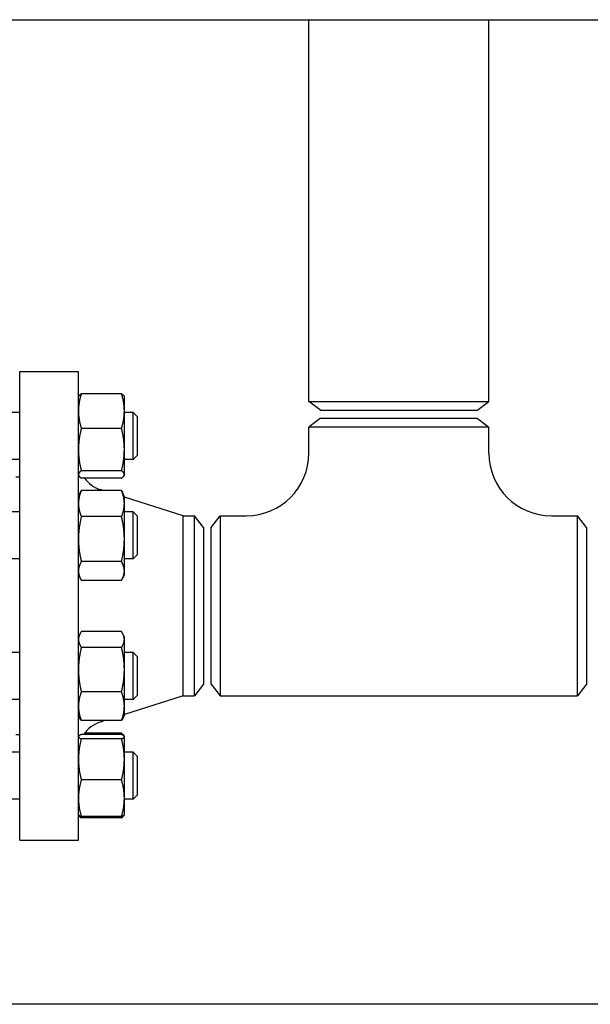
# Model space of a CAD drawing. Header units: inches. Extents: x 24 to 1128, y -58 to 748.
# Tile 509 of 656: x 673 to 682, y 354 to 370. Entities that reach past the tile are written whole.
import ezdxf

# ---------------------------------------------------------------- set-up
doc = ezdxf.new("R2010")
doc.units = ezdxf.units.IN
doc.header["$LTSCALE"] = 32
doc.header["$MEASUREMENT"] = 0
doc.layers.add('Visible (ANSI)', color=7, linetype='Continuous', lineweight=30)

msp = doc.modelspace()

# ---------------------------------------------------------------- linework, layer by layer
at = {"layer": 'Visible (ANSI)'}
for p, q in [((658.99113, 369.85867), (694.53063, 369.85867)), ((677.78563, 363.75254), (677.78563, 369.85867)), ((680.66063, 363.75254), (680.66063, 369.85867)), ((673.15813, 356.73367), (673.15813, 364.23367)), ((673.15813, 364.23367), (674.09813, 364.23367)), ((674.09813, 356.73367), (674.09813, 364.23367)), ((674.09813, 363.82488), (674.10228, 363.83378)), ((674.78705, 363.87636), (674.14322, 363.87636)), ((674.83213, 363.82488), (674.82798, 363.83378)), ((674.83213, 363.59837), (674.83213, 363.82488)), ((677.78563, 363.75254), (680.66063, 363.75254)), ((677.97313, 363.60867), (677.78563, 363.75254)), ((680.47313, 363.60867), (680.66063, 363.75254)), ((673.15813, 363.57488), (672.91063, 363.57488)), ((674.83213, 362.98215), (674.83213, 363.59837)), ((674.97313, 363.57488), (674.83213, 363.57488)), ((674.97313, 362.82488), (674.97313, 363.57488)), ((675.03563, 363.51238), (674.97313, 363.57488)), ((675.03563, 363.51238), (675.03563, 362.88738)), ((680.47313, 363.60867), (677.97313, 363.60867)), ((677.97063, 363.48367), (677.78313, 363.3398)), ((677.97063, 363.48367), (680.47563, 363.48367)), ((680.47563, 363.48367), (680.66313, 363.3398)), ((674.78705, 363.32039), (674.14322, 363.32039)), ((680.66313, 363.3398), (677.78313, 363.3398)), ((677.78313, 362.92367), (677.78313, 363.3398)), ((680.66313, 362.92367), (680.66313, 363.3398)), ((674.83213, 362.58365), (674.83213, 362.98215)), ((675.03563, 362.88738), (674.97313, 362.82488)), ((673.15813, 362.82488), (672.91063, 362.82488)), ((674.97313, 362.82488), (674.83213, 362.82488)), ((674.09813, 362.57488), (674.10228, 362.56598)), ((674.78705, 362.64391), (674.14322, 362.64391)), ((674.83213, 362.57488), (674.82798, 362.56598)), ((674.83213, 362.57488), (674.83213, 362.58365)), ((673.09813, 362.54367), (673.15813, 362.54367)), ((674.78705, 362.5234), (674.14322, 362.5234)), ((674.09813, 362.23376), (674.12726, 362.29622)), ((674.78705, 362.32726), (674.14322, 362.32726)), ((674.49724, 362.32726), (674.44716, 362.34312)), ((674.83213, 362.23376), (674.80301, 362.29622)), ((674.83213, 362.11829), (674.83213, 362.23376)), ((675.77147, 361.92367), (674.83213, 362.22119)), ((674.83213, 361.55008), (674.83213, 362.11829)), ((673.15813, 361.98376), (672.91063, 361.98376)), ((674.97313, 361.98376), (674.83213, 361.98376)), ((674.97313, 361.23376), (674.97313, 361.98376)), ((675.03563, 361.92126), (674.97313, 361.98376)), ((674.78705, 361.90933), (674.14322, 361.90933)), ((675.03563, 361.92126), (675.03563, 361.29626)), ((675.77147, 359.04367), (675.77147, 361.92367)), ((675.77147, 361.92367), (675.95426, 361.92367)), ((675.95426, 359.04367), (675.95426, 361.92367)), ((676.09813, 361.73617), (675.95426, 361.92367)), ((676.22313, 361.73617), (676.36701, 361.92367)), ((676.36701, 361.92367), (676.36701, 359.04367)), ((676.36701, 361.92367), (676.78313, 361.92367)), ((681.66313, 361.92367), (682.07926, 361.92367)), ((682.07926, 359.04367), (682.07926, 361.92367)), ((682.22313, 361.73617), (682.07926, 361.92367)), ((676.09813, 361.73617), (676.09813, 359.23117)), ((676.22313, 359.23117), (676.22313, 361.73617)), ((682.22313, 361.73617), (682.22313, 359.23117)), ((674.83213, 361.04054), (674.83213, 361.55008)), ((673.15813, 361.23376), (672.91063, 361.23376)), ((674.78705, 361.19083), (674.14322, 361.19083)), ((674.97313, 361.23376), (674.83213, 361.23376)), ((675.03563, 361.29626), (674.97313, 361.23376)), ((674.83213, 360.98376), (674.83213, 361.04054)), ((674.09813, 360.98376), (674.12726, 360.9213)), ((674.78705, 360.89026), (674.14322, 360.89026)), ((674.83213, 360.98376), (674.80301, 360.9213)), ((674.78705, 360.07014), (674.14322, 360.07014)), ((674.09813, 359.98358), (674.11761, 360.02535)), ((674.83213, 359.98358), (674.81266, 360.02535)), ((674.83213, 359.94443), (674.83213, 359.98358)), ((674.83213, 359.46294), (674.83213, 359.94443)), ((673.15813, 359.73358), (672.91063, 359.73358)), ((674.78705, 359.81872), (674.14322, 359.81872)), ((674.97313, 359.73358), (674.83213, 359.73358)), ((674.97313, 358.98358), (674.97313, 359.73358)), ((675.03563, 359.67108), (674.97313, 359.73358)), ((675.03563, 359.67108), (675.03563, 359.04608)), ((674.83213, 358.8771), (674.83213, 359.46294)), ((674.78705, 359.10717), (674.14322, 359.10717)), ((676.09813, 359.23117), (675.95426, 359.04367)), ((676.22313, 359.23117), (676.36701, 359.04367)), ((682.22313, 359.23117), (682.07926, 359.04367)), ((673.15813, 358.98358), (672.91063, 358.98358)), ((675.77147, 359.04367), (674.83213, 358.74615)), ((674.97313, 358.98358), (674.83213, 358.98358)), ((675.03563, 359.04608), (674.97313, 358.98358)), ((675.77147, 359.04367), (675.95426, 359.04367)), ((676.36701, 359.04367), (682.07926, 359.04367)), ((674.83213, 358.73358), (674.83213, 358.8771)), ((674.09813, 358.73358), (674.11761, 358.69181)), ((674.78705, 358.64703), (674.14322, 358.64703)), ((674.51917, 358.64703), (674.44716, 358.62422)), ((674.83213, 358.73358), (674.81266, 358.69181)), ((673.09813, 358.42367), (673.15813, 358.42367)), ((674.09813, 358.39246), (674.09943, 358.39524)), ((674.78705, 358.42358), (674.14322, 358.42358)), ((674.78705, 358.35582), (674.14322, 358.35582)), ((674.78705, 358.44394), (674.19545, 358.44394)), ((674.83084, 358.39524), (674.82798, 358.40136)), ((674.83213, 358.39246), (674.83084, 358.39524)), ((674.83213, 358.3897), (674.83213, 358.39246)), ((674.83213, 358.02776), (674.83213, 358.3897)), ((673.15813, 358.14246), (672.91063, 358.14246)), ((674.97313, 358.14246), (674.83213, 358.14246)), ((674.83213, 357.40552), (674.83213, 358.02776)), ((674.97313, 357.39246), (674.97313, 358.14246)), ((675.03563, 358.07996), (674.97313, 358.14246)), ((675.03563, 358.07996), (675.03563, 357.45496)), ((674.78705, 357.6997), (674.14322, 357.6997)), ((673.15813, 357.39246), (672.91063, 357.39246)), ((674.83213, 357.14246), (674.83213, 357.40552)), ((674.97313, 357.39246), (674.83213, 357.39246)), ((675.03563, 357.45496), (674.97313, 357.39246)), ((674.09813, 357.14246), (674.09943, 357.13969)), ((674.09943, 357.13969), (674.10228, 357.13356)), ((674.78705, 357.11134), (674.14322, 357.11134)), ((674.78705, 357.09098), (674.14322, 357.09098)), ((674.83084, 357.13969), (674.82798, 357.13356)), ((674.83213, 357.14246), (674.83084, 357.13969)), ((673.15813, 356.73367), (674.09813, 356.73367)), ((694.53063, 354.10867), (658.99113, 354.10867))]:
    msp.add_line(p, q, dxfattribs=at)
for centre, radius, start, end in [((676.78313, 362.92367), 1, 270, 0), ((681.66313, 362.92367), 1, 180, 270), ((674.59813, 362.81978), 0.5, 216.354251, 252.425284), ((674.59813, 358.14756), 0.5, 107.574716, 146.49188)]:
    msp.add_arc(centre, radius, start, end, dxfattribs=at)
for points, weights in [([(674.14322, 363.87636), (674.09813, 363.72738), (674.09813, 363.59837)], [1, 1.0379548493, 1]), ([(674.10228, 363.83378), (674.11157, 363.85369), (674.14322, 363.87636)], [1.01611555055, 1.02634702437, 1]), ([(674.78705, 363.87636), (674.8187, 363.85369), (674.82798, 363.83378)], [1, 1.02634702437, 1.01611555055]), ([(674.83213, 363.59837), (674.83213, 363.72738), (674.78705, 363.87636)], [1, 1.0379548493, 1]), ([(674.09813, 363.59837), (674.09813, 363.46936), (674.14322, 363.32039)], [1, 1.0379548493, 1]), ([(674.78705, 363.32039), (674.83213, 363.46936), (674.83213, 363.59837)], [1, 1.0379548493, 1]), ([(674.14322, 363.32039), (674.09813, 363.13912), (674.09813, 362.98215)], [1, 1.0379548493, 1]), ([(674.83213, 362.98215), (674.83213, 363.13912), (674.78705, 363.32039)], [1, 1.0379548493, 1]), ([(674.09813, 362.98215), (674.09813, 362.82517), (674.14322, 362.64391)], [1, 1.0379548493, 1]), ([(674.78705, 362.64391), (674.83213, 362.82517), (674.83213, 362.98215)], [1, 1.0379548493, 1]), ([(674.14322, 362.64391), (674.09813, 362.61161), (674.09813, 362.58365)], [1, 1.0379548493, 1]), ([(674.09813, 362.58365), (674.09813, 362.55569), (674.14322, 362.5234)], [1, 1.0379548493, 1]), ([(674.83213, 362.58365), (674.83213, 362.61161), (674.78705, 362.64391)], [1, 1.0379548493, 1]), ([(674.78705, 362.5234), (674.83213, 362.55569), (674.83213, 362.58365)], [1, 1.0379548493, 1]), ([(674.14322, 362.32726), (674.09813, 362.21527), (674.09813, 362.11829)], [1, 1.0379548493, 1]), ([(674.12726, 362.29622), (674.13432, 362.31136), (674.14322, 362.32726)], [1.01175569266, 1.00727059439, 1]), ([(674.83213, 362.11829), (674.83213, 362.21527), (674.78705, 362.32726)], [1, 1.0379548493, 1]), ([(674.78705, 362.32726), (674.79595, 362.31136), (674.80301, 362.29622)], [1, 1.00727059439, 1.01175569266]), ([(674.09813, 362.11829), (674.09813, 362.02131), (674.14322, 361.90933)], [1, 1.0379548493, 1]), ([(674.78705, 361.90933), (674.83213, 362.02131), (674.83213, 362.11829)], [1, 1.0379548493, 1]), ([(674.14322, 361.90933), (674.09813, 361.7168), (674.09813, 361.55008)], [1, 1.0379548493, 1]), ([(674.83213, 361.55008), (674.83213, 361.7168), (674.78705, 361.90933)], [1, 1.0379548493, 1]), ([(674.09813, 361.55008), (674.09813, 361.38335), (674.14322, 361.19083)], [1, 1.0379548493, 1]), ([(674.78705, 361.19083), (674.83213, 361.38335), (674.83213, 361.55008)], [1, 1.0379548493, 1]), ([(674.14322, 361.19083), (674.09813, 361.11029), (674.09813, 361.04054)], [1, 1.0379548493, 1]), ([(674.83213, 361.04054), (674.83213, 361.11029), (674.78705, 361.19083)], [1, 1.0379548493, 1]), ([(674.09813, 361.04054), (674.09813, 360.9708), (674.14322, 360.89026)], [1, 1.0379548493, 1]), ([(674.78705, 360.89026), (674.83213, 360.9708), (674.83213, 361.04054)], [1, 1.0379548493, 1]), ([(674.14322, 360.07014), (674.09813, 360.00277), (674.09813, 359.94443)], [1, 1.0379548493, 1]), ([(674.83213, 359.94443), (674.83213, 360.00277), (674.78705, 360.07014)], [1, 1.0379548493, 1]), ([(674.09813, 359.94443), (674.09813, 359.88609), (674.14322, 359.81872)], [1, 1.0379548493, 1]), ([(674.78705, 359.81872), (674.83213, 359.88609), (674.83213, 359.94443)], [1, 1.0379548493, 1]), ([(674.14322, 359.81872), (674.09813, 359.62806), (674.09813, 359.46294)], [1, 1.0379548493, 1]), ([(674.83213, 359.46294), (674.83213, 359.62806), (674.78705, 359.81872)], [1, 1.0379548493, 1]), ([(674.09813, 359.46294), (674.09813, 359.29783), (674.14322, 359.10717)], [1, 1.0379548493, 1]), ([(674.78705, 359.10717), (674.83213, 359.29783), (674.83213, 359.46294)], [1, 1.0379548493, 1]), ([(674.14322, 359.10717), (674.09813, 358.98387), (674.09813, 358.8771)], [1, 1.0379548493, 1]), ([(674.83213, 358.8771), (674.83213, 358.98387), (674.78705, 359.10717)], [1, 1.0379548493, 1]), ([(674.09813, 358.8771), (674.09813, 358.77032), (674.14322, 358.64703)], [1, 1.0379548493, 1]), ([(674.78705, 358.64703), (674.83213, 358.77032), (674.83213, 358.8771)], [1, 1.0379548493, 1]), ([(674.14322, 358.64703), (674.12764, 358.6703), (674.11761, 358.69181)], [1, 1.01279805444, 1.01696531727]), ([(674.81266, 358.69181), (674.80263, 358.6703), (674.78705, 358.64703)], [1.01696531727, 1.01279805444, 1]), ([(674.14322, 358.42358), (674.09813, 358.40543), (674.09813, 358.3897)], [1, 1.0379548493, 1]), ([(674.09813, 358.3897), (674.09813, 358.37398), (674.14322, 358.35582)], [1, 1.0379548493, 1]), ([(674.14322, 358.35582), (674.09813, 358.18002), (674.09813, 358.02776)], [1, 1.0379548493, 1]), ([(674.79384, 358.42076), (674.79059, 358.43223), (674.78705, 358.44394)], [1.00532800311, 1.00288298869, 1]), ([(674.78705, 358.44394), (674.8187, 358.42127), (674.82798, 358.40136)], [1, 1.02634702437, 1.01611555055]), ([(674.83213, 358.3897), (674.83213, 358.40543), (674.78705, 358.42358)], [1, 1.0379548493, 1]), ([(674.78705, 358.35582), (674.83213, 358.37398), (674.83213, 358.3897)], [1, 1.0379548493, 1]), ([(674.83213, 358.02776), (674.83213, 358.18002), (674.78705, 358.35582)], [1, 1.0379548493, 1]), ([(674.09813, 358.02776), (674.09813, 357.87551), (674.14322, 357.6997)], [1, 1.0379548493, 1]), ([(674.78705, 357.6997), (674.83213, 357.87551), (674.83213, 358.02776)], [1, 1.0379548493, 1]), ([(674.14322, 357.6997), (674.09813, 357.54205), (674.09813, 357.40552)], [1, 1.0379548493, 1]), ([(674.83213, 357.40552), (674.83213, 357.54205), (674.78705, 357.6997)], [1, 1.0379548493, 1]), ([(674.09813, 357.40552), (674.09813, 357.26899), (674.14322, 357.11134)], [1, 1.0379548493, 1]), ([(674.78705, 357.11134), (674.83213, 357.26899), (674.83213, 357.40552)], [1, 1.0379548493, 1]), ([(674.14322, 357.11134), (674.10558, 357.1265), (674.09943, 357.13969)], [1, 1.0314924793, 1.01072411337]), ([(674.10065, 357.1375), (674.10855, 357.11581), (674.14322, 357.09098)], [1.01375847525, 1.02892942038, 1]), ([(674.83084, 357.13969), (674.82469, 357.1265), (674.78705, 357.11134)], [1.01072411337, 1.0314924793, 1]), ([(674.78705, 357.09098), (674.82171, 357.11581), (674.82962, 357.1375)], [1, 1.02892942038, 1.01375847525])]:
    msp.add_rational_spline(points, weights, degree=2, dxfattribs=at)

doc.saveas('drawing.dxf')
